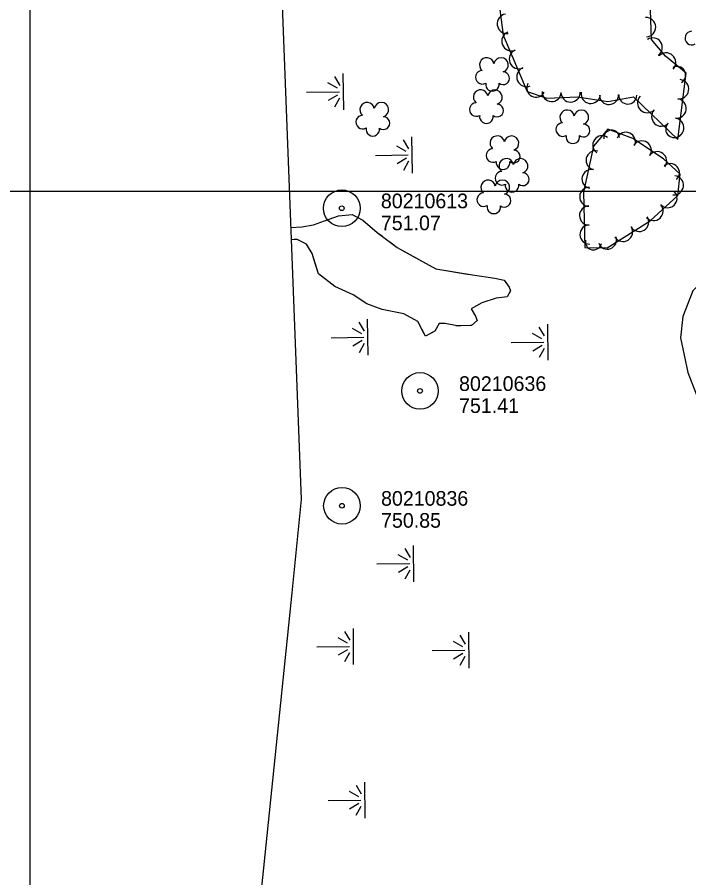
# Model space of a CAD drawing. Extents: x 591954 to 597000, y 198576 to 213500.
# Drawn here: x 593494.7 to 593769.6, y 206719 to 207071.2 of the extents above; entities that cross this region are included whole.
import ezdxf

# ---------------------------------------------------------------- set-up
doc = ezdxf.new("R2010")
doc.units = 0
for name, color, linetype in [('Level 10', 7, 'Continuous'), ('Level 17', 7, 'Continuous'), ('Level 18', 7, 'Continuous'), ('Level 19', 7, 'Continuous'), ('Level 4', 7, 'Continuous'), ('Level 6', 7, 'Continuous')]:
    doc.layers.add(name, color=color, linetype=linetype)

msp = doc.modelspace()

# ---------------------------------------------------------------- linework, layer by layer
at = {"layer": 'Level 10'}
for p, q in [((593500, 206500), (593500, 208000)), ((592500, 207000), (594000, 207000)), ((593000, 207000), (595500, 207000)), ((593500, 207000), (595000, 207000)), ((593500, 205500), (593500, 207000)), ((593500, 205500), (593500, 207000))]:
    msp.add_line(p, q, dxfattribs=at)
at = {"layer": 'Level 17'}
msp.add_lwpolyline([(593778.35, 206966.57), (593771.27, 206959.25), (593767.15, 206948.76), (593766.28, 206940.07), (593769.2, 206925.79), (593773.77, 206914.21), (593779.04, 206905.18), (593783.74, 206899.18), (593792.69, 206893.93), (593800.31, 206890.43), (593810.14, 206888.22), (593822.16, 206886.81), (593832.16, 206884.93)], dxfattribs=at)
at = {"layer": 'Level 18'}
for points in [[(593691.27, 207081.7), (593693.67, 207063.89), (593703.44, 207040.85), (593711.53, 207038.1), (593724.04, 207038.65), (593736.48, 207036.69), (593747, 207038.62), (593765.15, 207021.21), (593768.56, 207048.33), (593760.11, 207055.34), (593754.43, 207062.1), (593753.78, 207078.22)], [(593765.18, 206998.23), (593766.1, 207006.94), (593759.28, 207013.33), (593746.67, 207021.62), (593736.5, 207025.38), (593730.66, 207018.4), (593726.53, 206999.67), (593727.06, 206976.95), (593736.25, 206976.89), (593753.87, 206987.87), (593765.18, 206998.23)]]:
    msp.add_lwpolyline(points, dxfattribs=at)
for centre, radius, start, end in [((593695.15, 207068.55), 3.98, 97.6827, 277.6674), ((593752.14, 207067.15), 3.98, 272.3118, 92.2965), ((593697.04, 207061.43), 3.97, 112.1466, 292.1312), ((593754.93, 207058.92), 3.87, 304.7828, 124.7675), ((593770.87, 207062.69), 2.78, 92.2946, 300.0675), ((593700.08, 207054.11), 3.98, 112.9908, 292.9754), ((593760.34, 207052.69), 3.97, 317.7043, 137.689), ((593686.9, 207051.72), 2.97, 9.3237, 230.5575), ((593692.75, 207051.7), 2.97, 286.9745, 169.9477), ((593685.12, 207046.65), 2.78, 92.2946, 300.0675), ((593693.6, 207046.24), 2.61, 231.6797, 89.6123), ((593703.19, 207046.79), 3.98, 112.9869, 292.9716), ((593764.83, 207047.58), 3.53, 299.9963, 119.981), ((593765.63, 207041.76), 3.98, 262.8335, 82.8182), ((593684.41, 207038.54), 2.97, 9.3237, 230.5575), ((593689.24, 207043.71), 2.78, 168.9716, 9.9826), ((593690.26, 207038.52), 2.97, 286.9745, 169.9477), ((593707.07, 207042.29), 3.76, 152.169, 332.1537), ((593713.51, 207040.63), 3.93, 176.7801, 356.7647), ((593721.26, 207040.48), 3.97, 180.78, 0.7647), ((593729.51, 207039.9), 3.98, 171.0305, 351.0152), ((593736.96, 207039.42), 3.92, 182.1401, 2.1248), ((593744.67, 207039.37), 3.68, 178.9093, 358.8939), ((593752.62, 207036.12), 3.98, 136.1886, 316.1733), ((593637.92, 207033.39), 2.97, 9.3237, 230.5575), ((593643.77, 207033.37), 2.97, 286.9745, 169.9477), ((593682.63, 207033.46), 2.78, 92.2946, 300.0675), ((593691.11, 207033.06), 2.61, 231.6797, 89.6123), ((593764.64, 207033.86), 3.98, 262.8264, 82.8111), ((593636.14, 207028.32), 2.78, 92.2946, 300.0675), ((593686.75, 207030.53), 2.78, 168.9716, 9.9826), ((593719.82, 207030.31), 2.97, 9.3237, 230.5575), ((593725.67, 207030.29), 2.97, 286.9745, 169.9477), ((593758.37, 207030.61), 3.98, 136.1886, 316.1733), ((593644.62, 207027.91), 2.61, 231.6797, 89.6123), ((593718.04, 207025.24), 2.78, 92.2946, 300.0675), ((593726.52, 207024.83), 2.61, 231.6797, 89.6123), ((593763.71, 207025.47), 3.55, 139.7135, 319.6982), ((593763.64, 207025.96), 3.98, 262.8335, 82.8182), ((593640.26, 207025.38), 2.78, 168.9716, 9.9826), ((593738.04, 207021.74), 3.24, 4.0033, 183.988), ((593743.9, 207020.25), 3.88, 336.4882, 156.4729), ((593691.22, 207019.7), 2.97, 9.3237, 230.5575), ((593697.07, 207019.68), 2.97, 286.9745, 169.9477), ((593722.16, 207022.3), 2.78, 168.9716, 9.9826), ((593734.16, 207018.92), 3.83, 55.3816, 235.3663), ((593750.41, 207016.72), 3.9, 326.7028, 146.6875), ((593689.44, 207014.63), 2.78, 92.2946, 300.0675), ((593697.92, 207014.22), 2.61, 231.6797, 89.6123), ((593694.92, 207010.4), 2.97, 9.3237, 230.5575), ((593700.77, 207010.38), 2.97, 286.9745, 169.9477), ((593731.49, 207012.66), 3.9, 77.5649, 257.5496), ((593756.71, 207012.34), 3.89, 323.6567, 143.6414), ((593693.56, 207011.69), 2.78, 168.9716, 9.9826), ((593762.06, 207007.58), 3.74, 311.535, 131.5197), ((593693.14, 207005.32), 2.78, 92.2946, 300.0675), ((593701.62, 207004.92), 2.61, 231.6797, 89.6123), ((593729.81, 207005.05), 3.9, 77.5721, 257.5568), ((593763.57, 207002.41), 3.9, 264.0083, 83.9929), ((593687.48, 207001.62), 2.97, 9.3237, 230.5575), ((593693.33, 207001.61), 2.97, 286.9745, 169.9477), ((593697.26, 207002.39), 2.78, 168.9716, 9.9826), ((593685.7, 206996.55), 2.78, 92.2946, 300.0675), ((593728.85, 206997.72), 3.88, 87.7162, 267.7008), ((593760.98, 206997.12), 3.86, 222.4948, 42.4795), ((593694.18, 206996.15), 2.61, 231.6797, 89.6123), ((593689.82, 206993.62), 2.78, 168.9716, 9.9826), ((593728.79, 206990.08), 3.9, 91.3378, 271.3225), ((593755.24, 206991.91), 3.9, 222.2779, 42.2626), ((593749.34, 206987.45), 3.9, 211.9445, 31.9292), ((593728.98, 206982.29), 3.9, 91.3378, 271.3225), ((593742.73, 206983.33), 3.9, 211.9468, 31.9315), ((593730.62, 206979.31), 3.3, 167.4138, 347.3985), ((593736.29, 206980.06), 3.76, 200.4709, 20.4556)]:
    msp.add_arc(centre, radius, start, end, dxfattribs=at)
at = {"layer": 'Level 19'}
for p, q in [((593624.55, 207046.94), (593626.7, 207043.29)), ((593628.34, 207033.36), (593628.11, 207048.15)), ((593625.78, 207042.18), (593621.9, 207044.32)), ((593613.15, 207040.55), (593626.57, 207040.76)), ((593625.82, 207039.37), (593622.01, 207037.11)), ((593624.74, 207034.57), (593626.78, 207038.29)), ((593652.72, 207021.05), (593654.87, 207017.4)), ((593656.51, 207007.47), (593656.28, 207022.26)), ((593653.95, 207016.28), (593650.07, 207018.42)), ((593641.33, 207014.65), (593654.74, 207014.87)), ((593654, 207013.48), (593650.18, 207011.22)), ((593652.92, 207008.68), (593654.95, 207012.39)), ((593634.58, 206946.45), (593636.72, 206942.8)), ((593638.36, 206932.86), (593638.13, 206947.66)), ((593635.81, 206941.68), (593631.92, 206943.82)), ((593708.3, 206944.44), (593710.45, 206940.78)), ((593712.09, 206930.85), (593711.86, 206945.65)), ((593623.18, 206940.05), (593636.6, 206940.26)), ((593709.53, 206939.67), (593705.65, 206941.81)), ((593635.85, 206938.88), (593632.03, 206936.62)), ((593634.77, 206934.07), (593636.8, 206937.79)), ((593696.9, 206938.04), (593710.32, 206938.25)), ((593709.57, 206936.86), (593705.76, 206934.61)), ((593708.49, 206932.06), (593710.53, 206935.78)), ((593657.08, 206840.19), (593656.95, 206854.98)), ((593654.58, 206849.02), (593650.71, 206851.19)), ((593653.38, 206853.8), (593655.51, 206850.13)), ((593641.94, 206847.48), (593655.36, 206847.6)), ((593654.6, 206846.22), (593650.77, 206843.98)), ((593653.49, 206841.42), (593655.55, 206845.12)), ((593628.72, 206819.88), (593630.85, 206816.21)), ((593632.42, 206806.27), (593632.29, 206821.07)), ((593679.66, 206804.75), (593679.53, 206819.55)), ((593629.92, 206815.1), (593626.05, 206817.27)), ((593675.96, 206818.36), (593678.08, 206814.7)), ((593617.28, 206813.56), (593630.7, 206813.68)), ((593677.16, 206813.59), (593673.29, 206815.75)), ((593629.95, 206812.3), (593626.11, 206810.07)), ((593628.83, 206807.5), (593630.89, 206811.21)), ((593664.52, 206812.05), (593677.94, 206812.16)), ((593677.18, 206810.78), (593673.35, 206808.55)), ((593676.07, 206805.99), (593678.13, 206809.69)), ((593633.38, 206756.99), (593635.51, 206753.32)), ((593637.08, 206743.38), (593636.95, 206758.17)), ((593634.58, 206752.21), (593630.71, 206754.38)), ((593621.94, 206750.67), (593635.36, 206750.79)), ((593634.6, 206749.41), (593630.77, 206747.17)), ((593633.49, 206744.61), (593635.55, 206748.32))]:
    msp.add_line(p, q, dxfattribs=at)
for points in [[(593606.66, 206985.15), (593611.16, 206985.42), (593615.92, 206986.24), (593620.52, 206987.9), (593626.22, 206989.92), (593631.79, 206990.46), (593636.18, 206988.22), (593642.11, 206983.16), (593650.2, 206977.03), (593666.1, 206968.21), (593681.06, 206965.77), (593690.29, 206964.49), (593694.04, 206963.59), (593696.13, 206960.76)], [(593606.66, 206985.15), (593611.16, 206985.42), (593615.92, 206986.24), (593620.52, 206987.9), (593626.22, 206989.92), (593631.79, 206990.46), (593634.58, 206989.04)], [(593637.86, 206986.79), (593639.38, 206985.49)], [(593642.43, 206982.91), (593644.03, 206981.71)], [(593696.13, 206960.76), (593696.66, 206959.24), (593695.34, 206956.76), (593690.76, 206956.27), (593684.84, 206954.37), (593680.6, 206951.89), (593682.36, 206948.88), (593683.03, 206947.1), (593680.65, 206945.11), (593674.78, 206944.86), (593669.82, 206945.82), (593667.46, 206945.89), (593665.61, 206942.79), (593661.86, 206940.63), (593658.63, 206946.69), (593652.93, 206949.9), (593644.11, 206951.58), (593637.88, 206953.96), (593632.26, 206957.55), (593624.69, 206961.09), (593618.06, 206966.27), (593615.42, 206974.49), (593613.11, 206978.32), (593609.24, 206980.29), (593606.86, 206980.12)], [(593609.98, 206979.92), (593609.24, 206980.29), (593608.07, 206980.21)], [(593647.22, 206979.29), (593648.81, 206978.08)], [(593614.39, 206976.19), (593613.36, 206977.91)], [(593652.18, 206975.94), (593666.1, 206968.21), (593679.01, 206966.11)], [(593636.98, 206954.54), (593632.26, 206957.55), (593624.69, 206961.09), (593618.06, 206966.27), (593616.03, 206972.57)], [(593679.01, 206966.11), (593681.06, 206965.77), (593690.29, 206964.49), (593694.04, 206963.59), (593696.13, 206960.76)], [(593696.13, 206960.76), (593696.66, 206959.24), (593695.34, 206956.76), (593690.76, 206956.27), (593684.84, 206954.37), (593680.6, 206951.89), (593682.36, 206948.88), (593683.03, 206947.1), (593680.65, 206945.11), (593680.31, 206945.09)], [(593661.33, 206941.62), (593658.63, 206946.69), (593652.93, 206949.9), (593644.11, 206951.58), (593637.88, 206953.96), (593636.98, 206954.54)], [(593665.9, 206943.27), (593665.61, 206942.79), (593664.36, 206942.07)], [(593670.39, 206945.71), (593669.82, 206945.82), (593668.4, 206945.86)], [(593676.31, 206944.93), (593674.78, 206944.86), (593674.32, 206944.95)]]:
    msp.add_lwpolyline(points, dxfattribs=at)
at = {"layer": 'Level 4'}
for points in [[(593580.11, 207675.93), (593610.94, 206873.88), (593607.17, 206835.62)], [(593607.17, 206835.62), (593573.84, 206512.56)]]:
    msp.add_lwpolyline(points, dxfattribs=at)
at = {"layer": 'Level 6'}
for centre, radius in [((593627.57, 206993.05), 7.5), ((593627.57, 206993.05), 7.5), ((593627.57, 206993.05), 7.5), ((593627.57, 206993.05), 0.96), ((593627.57, 206993.05), 0.96), ((593627.57, 206993.05), 0.96), ((593659.58, 206918.28), 7.5), ((593659.58, 206918.28), 7.5), ((593659.58, 206918.28), 7.5), ((593659.58, 206918.28), 0.96), ((593659.58, 206918.28), 0.96), ((593659.58, 206918.28), 0.96), ((593627.64, 206871.3), 7.5), ((593627.64, 206871.3), 7.5), ((593627.64, 206871.3), 7.5), ((593627.64, 206871.3), 0.96), ((593627.64, 206871.3), 0.96), ((593627.64, 206871.3), 0.96)]:
    msp.add_circle(centre, radius, dxfattribs=at)

# ---------------------------------------------------------------- texts
for s, p in [('80210613', (593643.57, 206993.05)), ('80210613', (593643.57, 206993.05)), ('80210613', (593643.57, 206993.05)), ('751.07', (593643.57, 206984.05)), ('751.07', (593643.57, 206984.05)), ('751.07', (593643.57, 206984.05)), ('80210636', (593675.58, 206918.27)), ('80210636', (593675.58, 206918.27)), ('80210636', (593675.58, 206918.27)), ('751.41', (593675.58, 206909.27)), ('751.41', (593675.58, 206909.27)), ('751.41', (593675.58, 206909.27)), ('80210836', (593643.64, 206871.3)), ('80210836', (593643.64, 206871.3)), ('80210836', (593643.64, 206871.3)), ('750.85', (593643.64, 206862.3)), ('750.85', (593643.64, 206862.3)), ('750.85', (593643.64, 206862.3))]:
    msp.add_text(s, height=6, dxfattribs=at).set_placement(p)

doc.saveas('drawing.dxf')
